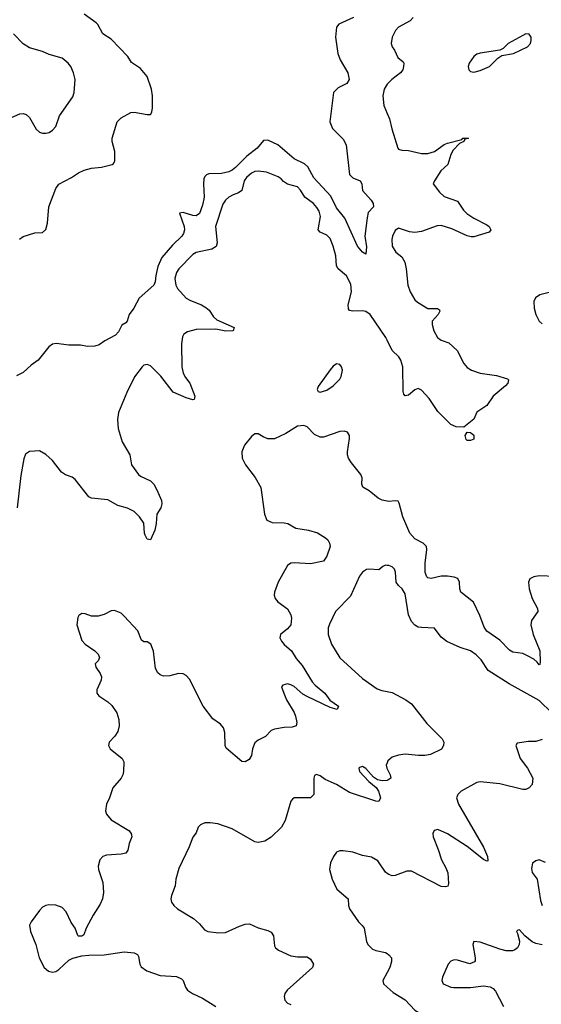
# Model space of a CAD drawing. Header units: inches. Extents: x 1603819 to 1745079, y 385938 to 533966.
# Tile 412 of 561: x 1707750 to 1710944, y 461064 to 467097. Entities that reach past the tile are written whole.
import ezdxf

# ---------------------------------------------------------------- set-up
doc = ezdxf.new("R2010")
doc.units = ezdxf.units.IN
doc.header["$MEASUREMENT"] = 0
doc.layers.add('B7406', color=7, linetype='Continuous')
doc.layers.add('B7416', color=7, linetype='Continuous')

msp = doc.modelspace()

# ---------------------------------------------------------------- linework, layer by layer
at = {"layer": 'B7406', "color": 5}
for points, elevation in [([(1709794.4, 467110), (1709704.4, 467070), (1709690.3, 467050), (1709683.1, 466990), (1709697.1, 466890), (1709712.7, 466850), (1709759.3, 466770), (1709766.4, 466730), (1709753.7, 466706.3), (1709700.5, 466679.5), (1709670.6, 466650), (1709648, 466470), (1709664.9, 466430), (1709730, 466363.8), (1709748.8, 466330), (1709770, 466147.7), (1709790, 466126.7), (1709834, 466110), (1709844.9, 466090), (1709848.5, 466050), (1709901.7, 465990), (1709913.4, 465970), (1709917.1, 465950), (1709884.4, 465915.6), (1709877.4, 465882.6), (1709864, 465770), (1709874.5, 465705.5), (1709870, 465659), (1709850, 465672.3), (1709818.7, 465710), (1709740.1, 465880.1), (1709690, 465943), (1709654.7, 466014.7), (1709550, 466127.9), (1709515.2, 466195.2), (1709492.8, 466212.8), (1709430, 466243.2), (1709330.3, 466330.3), (1709270, 466358.4), (1709243.4, 466356.6), (1709204.9, 466310), (1709140.1, 466259.9), (1709072.2, 466190), (1709050, 466174.7), (1709030, 466164.9), (1708985.8, 466154.2), (1708908.4, 466151.6), (1708893.8, 466146.2), (1708883.9, 466136.1), (1708878, 466122), (1708874.8, 466090), (1708879.1, 466010), (1708870, 465959.3), (1708851.3, 465910), (1708830, 465895.4), (1708810, 465896.8), (1708750, 465915.4), (1708728.8, 465911.2), (1708756.8, 465830), (1708758.5, 465810), (1708752.4, 465787.6), (1708741.8, 465770), (1708685.5, 465714.5), (1708620.8, 465639.2), (1708595.8, 465584.2), (1708583.6, 465530), (1708580.2, 465490), (1708570.9, 465469.1), (1708480.7, 465390), (1708447.7, 465330), (1708419.3, 465290), (1708406.8, 465250), (1708399.9, 465240.1), (1708374.8, 465225.2), (1708354.9, 465185.1), (1708336.7, 465163.3), (1708270.7, 465129.3), (1708235.9, 465104.1), (1708210, 465096), (1708165.2, 465094.8), (1708122.3, 465102.3), (1708050, 465103.5), (1707973.1, 465113.1), (1707950, 465109.6), (1707927.9, 465092.1), (1707862.4, 465010), (1707820, 464980), (1707770, 464935.6), (1707730, 464914.7)], 260), ([(1707747.8, 465752.2), (1707770, 465768), (1707842, 465790), (1707890, 465793.6), (1707908.6, 465811.4), (1707920.2, 465850), (1707928.5, 465950), (1707970, 466063.1), (1707990, 466089), (1708067.1, 466130), (1708110, 466159.2), (1708144.9, 466175.1), (1708190, 466186.7), (1708250, 466194), (1708315.3, 466210), (1708324.1, 466215.9), (1708332, 466230), (1708332.8, 466290), (1708316.3, 466350), (1708316.3, 466370), (1708346.3, 466470), (1708370, 466495.3), (1708430, 466527.6), (1708450, 466530.2), (1708530, 466514.7), (1708550, 466514.9), (1708559.7, 466530), (1708562.7, 466557.3), (1708562.9, 466630), (1708556.2, 466670), (1708530, 466749.4), (1708490, 466798), (1708434.5, 466834.5), (1708412, 466870), (1708310, 466977.6), (1708258.7, 467010), (1708227.9, 467068), (1708218.2, 467078.2), (1708144.5, 467130)], 260), ([(1707670, 466484.9), (1707750, 466520.7), (1707770, 466522.8), (1707790, 466516.3), (1707810, 466497.3), (1707850, 466425.5), (1707870, 466408.2), (1707890, 466401.6), (1707910, 466400.4), (1707930, 466406.4), (1707950, 466419.5), (1707970, 466443), (1707992.5, 466507.5), (1708075.1, 466624.9), (1708083.6, 466650), (1708089.5, 466730), (1708079.5, 466770), (1708062, 466810), (1708046.6, 466830), (1708010, 466860.7), (1707930, 466882.9), (1707890, 466902), (1707810, 466923.6), (1707770, 466949.6), (1707710.6, 467010.6)], 280), ([(1710000, 466701.8), (1709999.1, 466700.9), (1709982.6, 466670), (1709974.3, 466630), (1709978.9, 466570), (1710000, 466522.2)], 280), ([(1710000, 465133.3), (1709992, 465150), (1709895.5, 465290), (1709870, 465307.9), (1709850, 465313.8), (1709789.9, 465309.9), (1709770, 465315.8), (1709764.2, 465324.2), (1709761.1, 465350), (1709781.7, 465430), (1709777, 465477), (1709750, 465528), (1709699.7, 465570), (1709689, 465589), (1709686, 465650), (1709670, 465709.5), (1709650, 465756.3), (1709630, 465776), (1709590, 465795.8), (1709577.7, 465810), (1709591.6, 465890), (1709582.8, 465922.8), (1709570, 465946), (1709548, 465970), (1709495.8, 466010), (1709470, 466051.6), (1709450, 466072.6), (1709389.8, 466089.8), (1709364.9, 466104.9), (1709350, 466122.4), (1709333.2, 466133.2), (1709261.8, 466161.8), (1709210, 466168.8), (1709190, 466166.8), (1709170, 466157.1), (1709139.3, 466130), (1709125.3, 466110), (1709110, 466049.8), (1709090, 466035.2), (1709056.2, 466023.8), (1709030, 466008.9), (1709009.1, 465990.9), (1708992.7, 465967.3), (1708948.9, 465830), (1708959.1, 465730), (1708952.4, 465707.6), (1708926, 465690), (1708830, 465670.5), (1708810, 465658.6), (1708724.6, 465570), (1708710, 465547.8), (1708700.1, 465510), (1708706.2, 465470), (1708716.2, 465450), (1708770, 465390.2), (1708795.5, 465375.5), (1708863.8, 465350), (1708890, 465334), (1708910, 465316.5), (1708936.6, 465276.6), (1708957.7, 465257.7), (1709064, 465210), (1709056.3, 465190), (1709012.6, 465187.4), (1708950, 465199.9), (1708830, 465197.6), (1708776.3, 465183.7), (1708755.6, 465170), (1708746, 465154), (1708740.7, 465110), (1708741.7, 464970), (1708751.3, 464930), (1708764.4, 464904.4), (1708791.3, 464870), (1708822.3, 464790), (1708817.3, 464770), (1708810, 464767.6), (1708770, 464779.8), (1708690, 464814.7), (1708613.2, 464913.2), (1708550, 464975.3), (1708530, 464983.1), (1708510, 464979.1), (1708499.5, 464970), (1708452.1, 464907.9), (1708406.6, 464813.4), (1708355.2, 464690), (1708347.8, 464647.7), (1708351.6, 464591.6), (1708378, 464510), (1708423.1, 464430), (1708434.6, 464370), (1708477, 464310), (1708490, 464299.6), (1708550, 464271.6), (1708570.2, 464250.2), (1708590, 464215.5), (1708617.4, 464150), (1708619.5, 464130), (1708614, 464106), (1708590, 464068), (1708585.3, 464010), (1708576.5, 463970), (1708550.2, 463909.8), (1708530, 463914), (1708517.8, 463937.8), (1708513.3, 463950), (1708510, 464012.3), (1708483.6, 464050), (1708450, 464082.9), (1708410, 464104.5), (1708350, 464119.6), (1708290, 464154.8), (1708190, 464164.6), (1708172.7, 464172.7), (1708090, 464280.3), (1708070, 464293.8), (1708030, 464308.4), (1708005.3, 464325.3), (1707950, 464396.9), (1707910, 464432.6), (1707870, 464455.1), (1707810, 464451.3), (1707785.8, 464434.2), (1707774.4, 464405.6), (1707756.5, 464303.5), (1707734.5, 464105.5)], 280), ([(1710000, 464146.5), (1709970, 464152.5), (1709945.2, 464165.2), (1709890, 464210.7), (1709851.6, 464231.6), (1709845.3, 464250), (1709846.6, 464290), (1709839.2, 464310), (1709782.3, 464382.3), (1709764.2, 464410), (1709757.8, 464430), (1709756.2, 464450), (1709769.8, 464530), (1709769.7, 464550), (1709757.6, 464570), (1709736, 464576), (1709710, 464574), (1709610, 464539.8), (1709590, 464539.8), (1709554.6, 464554.6), (1709510, 464601.2), (1709490, 464609.4), (1709450, 464607), (1709378.5, 464561.5), (1709310, 464528.5), (1709268.7, 464528.7), (1709239.9, 464539.9), (1709210, 464559.1), (1709190, 464558.3), (1709170, 464542), (1709126.7, 464490), (1709110.3, 464450), (1709112.2, 464410), (1709132, 464370), (1709192.6, 464292.6), (1709225.5, 464230), (1709247.8, 464067.8), (1709262.4, 464030), (1709295.1, 464015.1), (1709370, 464014.8), (1709390.8, 464010.8), (1709440.9, 463980.9), (1709518, 463970), (1709573, 463953), (1709622.5, 463922.5), (1709636, 463910), (1709646, 463890), (1709651.3, 463870), (1709630.5, 463809.5), (1709610, 463779.3), (1709530, 463763.6), (1709430, 463769.6), (1709410, 463766.6), (1709390, 463752.3), (1709333, 463650), (1709310.7, 463590), (1709308, 463570), (1709314, 463550), (1709330, 463530.8), (1709390, 463486.8), (1709410, 463451), (1709414.4, 463430), (1709410, 463389.3), (1709390, 463363.7), (1709346.8, 463330), (1709343, 463310), (1709353.4, 463290), (1709370, 463267.7), (1709414.9, 463230), (1709443.3, 463183.3), (1709479.6, 463139.6), (1709540.8, 463040.8), (1709559.2, 463019.2), (1709617.6, 462970), (1709648.2, 462928.2), (1709701.6, 462890), (1709693.4, 462870), (1709650, 462882.9), (1709509.5, 462949.5), (1709483.8, 462963.8), (1709430.8, 463010.8), (1709410, 463021.2), (1709390, 463026.9), (1709360.9, 463019.1), (1709353, 463010), (1709367.2, 462970), (1709384.2, 462930), (1709430, 462853), (1709439, 462830), (1709446.4, 462790), (1709442.8, 462770), (1709418.6, 462761.5), (1709370, 462759.8), (1709310.3, 462749.7), (1709290, 462740.9), (1709254.2, 462705.8), (1709210, 462682.7), (1709190, 462665.2), (1709174.4, 462630), (1709170, 462588.7), (1709155.8, 462564.2), (1709130, 462549.4), (1709110, 462552.3), (1709014.5, 462634.5), (1709008.2, 462650), (1709006.4, 462730), (1708997.3, 462757.3), (1708979.6, 462779.6), (1708933.3, 462813.3), (1708873.3, 462890), (1708790, 463055.4), (1708770, 463078), (1708750, 463088.5), (1708722, 463090), (1708670, 463076.9), (1708630, 463074.3), (1708610, 463082.4), (1708595.2, 463095.2), (1708582.2, 463122.2), (1708568.2, 463228.2), (1708551.8, 463270), (1708530, 463284.7), (1708510, 463285.4), (1708495.1, 463295.1), (1708473, 463353), (1708390, 463442.4), (1708370, 463459.6), (1708330, 463477), (1708310, 463475.1), (1708266.6, 463453.4), (1708230, 463442), (1708190, 463442), (1708150, 463457), (1708130, 463458), (1708112.7, 463447.3), (1708105.3, 463434.7), (1708099.5, 463390), (1708130, 463293), (1708150, 463270.3), (1708210.6, 463230), (1708230.6, 463210), (1708238.8, 463190), (1708230.8, 463169.2), (1708211.3, 463150), (1708216, 463130), (1708242.8, 463090), (1708250.7, 463070), (1708248, 463050), (1708222, 462990), (1708221.6, 462970), (1708233.8, 462953.8), (1708290, 462917.1), (1708313.9, 462893.9), (1708343.7, 462850), (1708356, 462810), (1708358.3, 462770), (1708350, 462736), (1708332.2, 462707.8), (1708298, 462670), (1708293.4, 462650), (1708304, 462630), (1708378, 462570), (1708388.2, 462550), (1708384.9, 462490), (1708381.3, 462470), (1708370.4, 462450), (1708319.5, 462390), (1708300.4, 462330), (1708280.4, 462290), (1708275.3, 462250), (1708281.7, 462230), (1708310, 462194.6), (1708418.7, 462130), (1708431.8, 462110), (1708436, 462090), (1708420.3, 462050), (1708412, 462008), (1708398.8, 461990), (1708370, 461983.1), (1708281.2, 461978.8), (1708258.8, 461970), (1708240.5, 461950), (1708230.4, 461909.6), (1708232.2, 461890), (1708258.6, 461810), (1708261.8, 461750), (1708256.9, 461710), (1708242.8, 461677.2), (1708198.7, 461610), (1708157.3, 461530), (1708142, 461490), (1708130, 461482), (1708110, 461482), (1708106.3, 461486.3), (1708089.4, 461530), (1708065.5, 461565.5), (1708034.7, 461630), (1708010, 461656.4), (1707970, 461672), (1707927.2, 461672.8), (1707910, 461669.6), (1707890, 461658.4), (1707870, 461638), (1707820.7, 461570), (1707810.5, 461549.5), (1707815.5, 461510), (1707848, 461430), (1707868.2, 461350), (1707899.1, 461290), (1707926.3, 461266.3), (1707950, 461261.3), (1707970, 461265.3), (1707990, 461278.4), (1708050, 461334.4), (1708074, 461346), (1708130, 461360.5), (1708173.8, 461366.2), (1708267, 461367), (1708390, 461386.5), (1708450, 461379.5), (1708470.3, 461370.3), (1708478, 461358), (1708484.4, 461310), (1708494.3, 461294.3), (1708527.7, 461270), (1708610, 461240.7), (1708710, 461234.9), (1708740.4, 461220.4), (1708750.8, 461210), (1708765.5, 461170), (1708778, 461150), (1708807.7, 461130), (1708870, 461102), (1708950.2, 461050.2)], 320), ([(1710000, 463753.5), (1709990, 463754), (1709973.7, 463746.3), (1709950, 463725.6), (1709890, 463730.8), (1709872.9, 463727.1), (1709850, 463711.1), (1709830, 463687.8), (1709774.6, 463565.4), (1709683.7, 463470), (1709647.5, 463392.5), (1709639.6, 463370), (1709639.1, 463330), (1709658.6, 463270), (1709710, 463186.7), (1709850, 463059.5), (1709938, 462998), (1709966.6, 462986.6), (1710000, 462980)], 340), ([(1710000, 462436.3), (1709970, 462433.6), (1709940.1, 462440.1), (1709915.9, 462455.9), (1709870, 462508.7), (1709850, 462522), (1709830, 462515.3), (1709826, 462510), (1709831.3, 462490), (1709887.7, 462430), (1709932.5, 462392.5), (1709948, 462370), (1709959.3, 462330), (1709950, 462306.6), (1709930, 462307.8), (1709770, 462361.1), (1709690.7, 462410.7), (1709621.3, 462441.3), (1709590, 462463.1), (1709567.3, 462472.7), (1709554.9, 462465.1), (1709550.3, 462449.7), (1709550, 462348.7), (1709530, 462329.4), (1709430.7, 462329.3), (1709419.9, 462320.1), (1709410, 462308.7), (1709374.4, 462190), (1709352.4, 462150), (1709290, 462087.8), (1709250, 462062.9), (1709210, 462056.2), (1709190, 462059.5), (1709050, 462138.4), (1708964, 462170), (1708916.4, 462176.4), (1708884.1, 462175.9), (1708856.5, 462163.5), (1708843, 462150), (1708830, 462115.3), (1708810, 462088.7), (1708788.2, 462030), (1708723.2, 461896.8), (1708705.7, 461830), (1708701.1, 461790), (1708678.4, 461730), (1708674.9, 461710), (1708679.1, 461690), (1708693.4, 461670), (1708716.3, 461650), (1708813.4, 461590), (1708850, 461558), (1708881.5, 461521.5), (1708901, 461510), (1708970, 461502.7), (1709010, 461504.6), (1709096.2, 461543.8), (1709130, 461555.5), (1709157.5, 461557.5), (1709210, 461533.4), (1709270, 461517.3), (1709290, 461506), (1709304.5, 461484.5), (1709310, 461422), (1709316, 461410), (1709335.2, 461395.2), (1709410, 461362), (1709450, 461354.9), (1709510, 461354.9), (1709530, 461340.7), (1709548, 461310), (1709543, 461290), (1709388, 461150), (1709373.4, 461130), (1709368.3, 461111.7), (1709373.4, 461090), (1709390.3, 461070.3), (1709410, 461062.6)], 340), ([(1710000, 462543), (1709994.9, 462530), (1709998.6, 462510), (1710000, 462507.2)], 340), ([(1710000, 461866.4), (1709990, 461873.2), (1709942.9, 461942.9), (1709905.1, 461965.1), (1709850, 461976.9), (1709790, 461996.3), (1709730, 462005.1), (1709710, 462004.5), (1709690, 461996), (1709670.6, 461970), (1709654, 461930), (1709647.7, 461890), (1709663.8, 461830), (1709692.4, 461770), (1709760.4, 461710), (1709762.4, 461670), (1709770.4, 461650), (1709824, 461570), (1709847.9, 461547.9), (1709858.8, 461530), (1709874, 461450), (1709882, 461430), (1709910, 461403), (1709930, 461394), (1709990, 461381.6), (1710000, 461374.9)], 360), ([(1710000, 461259.5), (1709972.7, 461210), (1709977.3, 461190), (1710000, 461170.1)], 360)]:
    msp.add_lwpolyline(points, dxfattribs=dict(at, elevation=elevation))
at = {"layer": 'B7406', "color": 5, "elevation": 320}
msp.add_lwpolyline([(1709690, 464987.3), (1709670, 464974), (1709650, 464951.8), (1709577.3, 464850), (1709571, 464830), (1709578, 464818), (1709590, 464814.8), (1709630, 464826.7), (1709670, 464852.4), (1709710, 464893.4), (1709718.3, 464910), (1709726, 464950), (1709720.5, 464970), (1709710, 464984.5)], close=True, dxfattribs=at)
at = {"layer": 'B7416', "color": 5}
for points, elevation in [([(1710160.3, 467110), (1710140.3, 467090), (1710070.2, 467049.8), (1710051.8, 467030), (1710030.3, 466990), (1710024, 466950), (1710030, 466930.8), (1710045.3, 466910), (1710064.8, 466864.8), (1710098.4, 466838.4), (1710102.6, 466830), (1710099.7, 466810), (1710095, 466790), (1710082.2, 466770), (1710027.8, 466730), (1710000, 466701.8)], 280), ([(1710000, 466522.2), (1710014.2, 466490), (1710027.7, 466427.7), (1710064.4, 466310), (1710070, 466303.8), (1710090, 466297), (1710130, 466294.2), (1710210, 466276.8), (1710250, 466276.8), (1710290, 466288.4), (1710348.3, 466331.7), (1710370, 466340.5), (1710457, 466363), (1710464, 466370), (1710498, 466370), (1710475.3, 466364.7), (1710470.6, 466350), (1710442.6, 466337.4), (1710403.6, 466296.4), (1710389.3, 466270.7), (1710370.8, 466209.2), (1710329.1, 466170), (1710290.5, 466110), (1710282.8, 466090), (1710320.8, 466040.8), (1710350, 466013.1), (1710430, 465985.3), (1710466.9, 465930), (1710487.9, 465910), (1710530, 465881.1), (1710610, 465840.2), (1710624.9, 465830), (1710635.8, 465810), (1710625.3, 465794.7), (1710530, 465765.6), (1710514.8, 465765.2), (1710490, 465771.7), (1710396.2, 465816.2), (1710330, 465834.7), (1710307.3, 465832.7), (1710210, 465799.5), (1710170, 465793), (1710137.7, 465797.7), (1710070, 465818.7), (1710050, 465804.5), (1710033.1, 465770), (1710029.1, 465750), (1710031.6, 465710), (1710052.5, 465672.5), (1710090, 465643.6), (1710107.8, 465610), (1710116.8, 465570), (1710126.1, 465470), (1710140.1, 465430), (1710170, 465380.7), (1710186, 465366), (1710250, 465327.3), (1710307.4, 465327.4), (1710319.7, 465319.7), (1710323.6, 465310), (1710311.9, 465290), (1710276.5, 465250), (1710275.8, 465230), (1710286.5, 465190), (1710307.9, 465150), (1710330, 465132.6), (1710377.2, 465117.2), (1710428.5, 465070), (1710470.2, 464990.2), (1710490, 464966.4), (1710516.3, 464950), (1710570.1, 464930.1), (1710670, 464916.8), (1710736.4, 464896.4), (1710742.8, 464890), (1710739.1, 464870), (1710725.8, 464854.2), (1710650, 464789.3), (1710610, 464732.7), (1710550, 464692.7), (1710530.2, 464649.8), (1710470, 464599.5), (1710422.5, 464602.5), (1710390, 464617), (1710310, 464696.9), (1710256.6, 464776.6), (1710210, 464827.1), (1710190, 464836), (1710170, 464829.7), (1710130, 464796.4), (1710110, 464791.5), (1710101.5, 464801.5), (1710098.2, 464818.2), (1710096.7, 464970), (1710083.2, 465010), (1710071, 465030), (1710030, 465070.7), (1710000, 465133.3)], 280), ([(1711050, 465440.3), (1710934.8, 465410), (1710908.5, 465391.5), (1710898, 465370), (1710900.3, 465330), (1710910.3, 465290), (1710931.8, 465250), (1710950, 465233.1)], 320), ([(1711030, 463685.6), (1710930.2, 463689.8), (1710897.6, 463682.4), (1710874.8, 463670), (1710866.4, 463650), (1710870.4, 463610), (1710888.9, 463550), (1710921.1, 463490), (1710923.7, 463470), (1710883.8, 463416.2), (1710880.2, 463390), (1710893.6, 463330), (1710934.4, 463230), (1710938, 463162), (1710934.6, 463145.4), (1710930, 463143.7), (1710919.5, 463159.5), (1710897.8, 463177.8), (1710859.3, 463199.3), (1710830, 463212.8), (1710770, 463222.6), (1710750, 463233.7), (1710690, 463294.5), (1710610.7, 463350.7), (1710594.3, 463374.3), (1710567.3, 463447.3), (1710527.9, 463527.9), (1710451.1, 463590), (1710444.5, 463610), (1710443.1, 463650), (1710432.1, 463672.1), (1710410, 463681.4), (1710370, 463686.3), (1710330, 463686.3), (1710270, 463673.8), (1710250, 463677.4), (1710243.3, 463683.3), (1710233.5, 463710), (1710232.2, 463767.8), (1710242.6, 463850), (1710240.5, 463870), (1710220.9, 463890), (1710170, 463916.4), (1710138, 463950), (1710095.8, 464050), (1710074.2, 464134.2), (1710067, 464147), (1710050, 464149.6), (1710010, 464144.5), (1710000, 464146.5)], 320), ([(1711010, 462847), (1710930, 462925.5), (1710747.1, 463027.1), (1710618, 463110), (1710575, 463175), (1710545.6, 463205.6), (1710510, 463229), (1710447, 463250), (1710366.3, 463286.3), (1710330, 463313), (1710290, 463369.6), (1710210, 463372.4), (1710190, 463375.8), (1710170, 463387.8), (1710149.7, 463410), (1710129.8, 463449.8), (1710110, 463579.3), (1710092.8, 463610), (1710069.8, 463629.8), (1710056, 463650), (1710051.6, 463711.6), (1710044.2, 463730), (1710030, 463744.2), (1710010, 463753), (1710000, 463753.5)], 340), ([(1710000, 462980), (1710030, 462974), (1710113.4, 462930), (1710150, 462904.4), (1710243.9, 462783.9), (1710337.1, 462690), (1710346.4, 462670), (1710344.4, 462650), (1710332.7, 462627.3), (1710265.5, 462594.5), (1710230, 462588.3), (1710191.5, 462588.5), (1710110, 462596.1), (1710069.2, 462590.8), (1710030, 462578.3), (1710004.8, 462555.2), (1710000, 462543)], 340), ([(1710950, 462687), (1710910, 462674), (1710865.5, 462674.5), (1710796, 462664), (1710788.2, 462650), (1710813.7, 462570), (1710859.5, 462510), (1710891.7, 462450), (1710888.5, 462411.5), (1710870.7, 462390), (1710850, 462380.5), (1710830, 462380.5), (1710690, 462415.8), (1710570, 462427.8), (1710550, 462423.6), (1710453.4, 462370), (1710432.7, 462350), (1710424.9, 462330), (1710436, 462290), (1710590, 462026.7), (1710613.6, 461970), (1710616, 461944), (1710610, 461940.7), (1710590, 461951.6), (1710490, 462030.8), (1710370, 462108.5), (1710310, 462134.3), (1710288, 462130), (1710280.4, 462110), (1710282, 462090), (1710313, 462013), (1710332.6, 461950), (1710360.2, 461900.2), (1710371.1, 461870), (1710376.4, 461803.6), (1710371.2, 461788.8), (1710356.7, 461783.3), (1710330, 461785.6), (1710150, 461880.7), (1710120.9, 461879.1), (1710050, 461853.6), (1710030, 461852), (1710010, 461859.5), (1710000, 461866.4)], 360), ([(1710000, 462507.2), (1710018.3, 462470), (1710023, 462450), (1710003.4, 462436.6), (1710000, 462436.3)], 340), ([(1710970, 461933.2), (1710930, 461949.2), (1710910, 461944), (1710890, 461928.7), (1710883.4, 461896.6), (1710888.5, 461871.5), (1710918, 461830), (1710939.6, 461699.6), (1710948.8, 461668.8)], 380), ([(1710950, 461427.8), (1710910, 461436.4), (1710887.9, 461447.9), (1710843.3, 461483.3), (1710810, 461521.2), (1710800.7, 461519.3), (1710791.3, 461510), (1710798.5, 461498.5), (1710810.5, 461450.5), (1710808, 461430), (1710799.1, 461410), (1710782.3, 461397.7), (1710768.5, 461391.5), (1710728.4, 461391.6), (1710690, 461401.1), (1710570, 461444.5), (1710531, 461449), (1710524, 461430), (1710539.1, 461350), (1710538.8, 461330), (1710534.9, 461325.1), (1710507.3, 461312.7), (1710430, 461334.7), (1710410, 461336.3), (1710390, 461329.5), (1710372.7, 461310), (1710339.5, 461230), (1710334.9, 461210), (1710343, 461190), (1710390, 461170.3), (1710408.1, 461168.1), (1710510, 461167.9), (1710590, 461178.4), (1710631.8, 461171.8), (1710650, 461161.7), (1710664, 461144), (1710711.8, 461050)], 380), ([(1710000, 461374.9), (1710010, 461368.2), (1710026.4, 461350), (1710027.1, 461327.1), (1710016.9, 461290), (1710000, 461259.5)], 360), ([(1710000, 461170.1), (1710037.4, 461137.4), (1710110, 461091.3), (1710168.5, 461028.5), (1710190, 461017.1), (1710218.8, 461010), (1710250.6, 460990), (1710170, 460931.3), (1710153, 460910), (1710135.9, 460904.1), (1710090, 460909.4), (1710000, 460941.5)], 360)]:
    msp.add_lwpolyline(points, dxfattribs=dict(at, elevation=elevation))
for points, elevation in [([(1710850, 467009.2), (1710830, 466999.5), (1710741.6, 466950), (1710710, 466919.3), (1710690.7, 466909.3), (1710570, 466891.1), (1710550, 466884.7), (1710530, 466871.3), (1710501.3, 466830), (1710495.8, 466810), (1710499.3, 466790), (1710510, 466779.3), (1710530, 466775.3), (1710570, 466784.9), (1710627.3, 466810), (1710678.7, 466861.3), (1710702.9, 466877.1), (1710773.2, 466890), (1710859.5, 466930), (1710877, 466950), (1710882.7, 466970), (1710881.2, 466990), (1710870, 467008.7)], 320), ([(1710490, 464518.4), (1710484.1, 464524.1), (1710478.3, 464550), (1710489.6, 464570.4), (1710510, 464567.2), (1710530.3, 464550.2), (1710530, 464527.6), (1710510, 464518.9)], 280)]:
    msp.add_lwpolyline(points, close=True, dxfattribs=dict(at, elevation=elevation))

doc.saveas('drawing.dxf')
